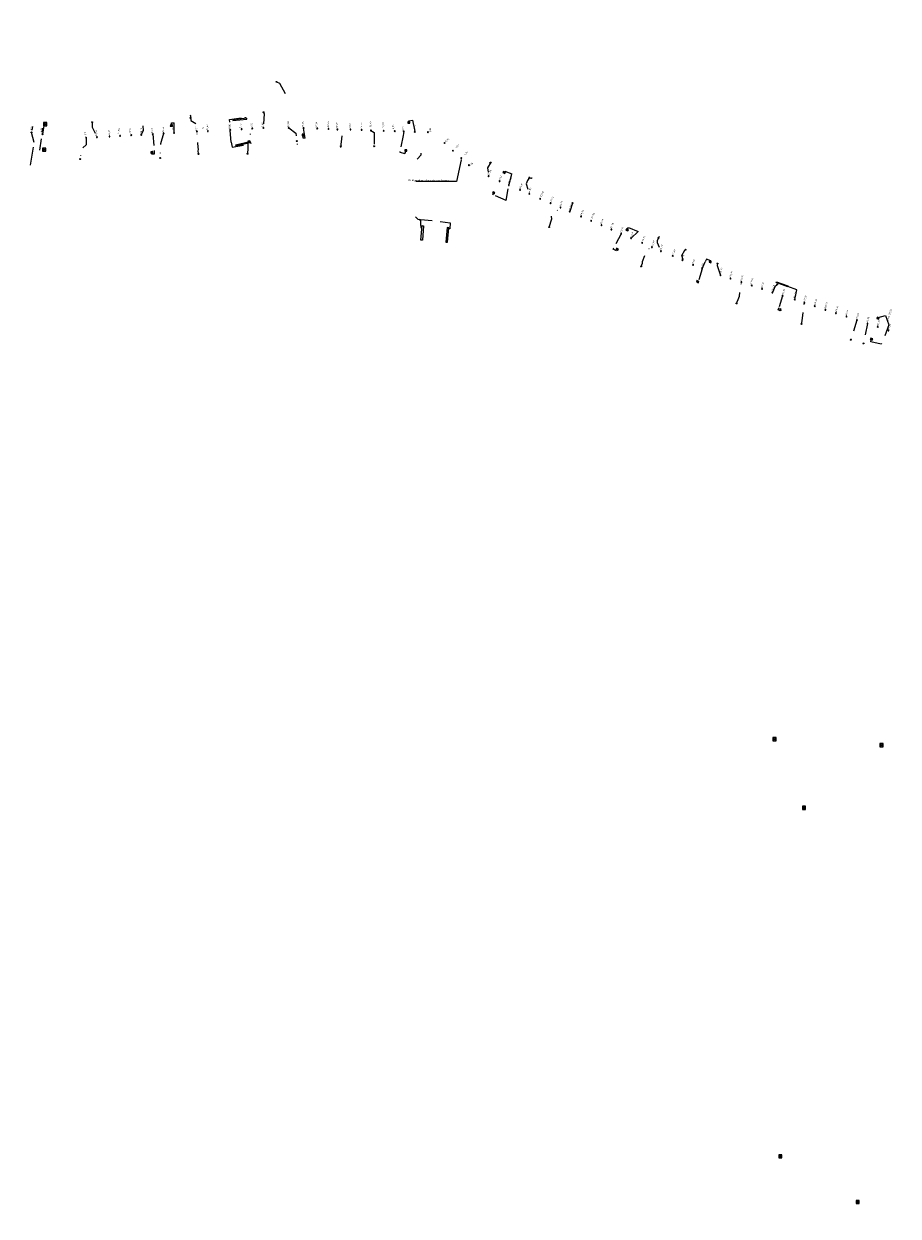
# Model space of a CAD drawing. Header units: inches. Extents: x 0 to 191500, y 0 to 342750.
# Tile 419 of 547: x 187992 to 188182, y 333113 to 333371. Entities that reach past the tile are written whole.
import ezdxf
from ezdxf import colors
from ezdxf.entities.mleader import LeaderData, LeaderLine
from ezdxf.enums import TextEntityAlignment as Align
from ezdxf.math import Vec2, Vec3

# ---------------------------------------------------------------- set-up
doc = ezdxf.new("R2010")
doc.units = ezdxf.units.IN
doc.header["$MEASUREMENT"] = 0
for name, pattern in [('RI-GWA_HUISAANSLUITING', [23.000000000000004, 4, -1.8, 2.6, -1.8, 4.6, -1.8, 4.6, -1.8]), ('RI-HWA_KOLKAANSLUITING', [4.3, 2.5, -1.8]), ('RI-VWA_HUISAANSLUITING', [6.1, 2.5, -1.8, 0, -1.8])]:
    doc.linetypes.add(name, pattern=pattern)
doc.layers.get('0').update_dxf_attribs({"lineweight": 20})
for name, color, linetype, lineweight in [('ECW', 150, 'Continuous', 20), ('N-WE-RI-GWA-MAATVOERING-T25', 30, 'RI-GWA_HUISAANSLUITING', 20), ('N-WE-RI-GWA_HUISAANSLUITING_PVC_160-G', 30, 'RI-GWA_HUISAANSLUITING', 20), ('N-WE-RI-HWA-MAATVOERING-T25', 151, 'Continuous', 20), ('N-WE-RI-HWA_GOOT_LIJNGOOT-G', 220, 'Continuous', 20), ('N-WE-RI-HWA_KOLK-S', 150, 'Continuous', 20), ('N-WE-RI-HWA_KOLKAANSLUITING_PVC_160-G', 150, 'RI-HWA_KOLKAANSLUITING', 20), ('N-WE-RI-INLAAT', 7, 'Continuous', 20), ('N-WE-RI-VWA-MAATVOERING-T25', 30, 'Continuous', 20), ('N-WE-RI-VWA_HUISAANSLUITING_PVC_125-G', 20, 'RI-VWA_HUISAANSLUITING', 20), ('N-WE-RI-VWA_HUISAANSLUITING_PVC_160-G', 20, 'RI-VWA_HUISAANSLUITING', 20), ('N-WE-RI-VWA_RIOOLPUT_ONTSTOPPINGSPUT-G', 30, 'Continuous', 20), ('Tekst algemeen', 7, 'Continuous', 20)]:
    doc.layers.add(name, color=color, linetype=linetype, lineweight=lineweight)
doc.styles.add('5', font='TXT')
doc.styles.add('NLCS-ISO-M200-T18', font='txt', dxfattribs={"height": 0.36})
picture_1 = doc.add_image_def('image1.ecw', size_in_pixel=(220000, 285000))

# ---------------------------------------------------------------- blocks, each defined once
blk = doc.blocks.new('N-SRI-KOLK_STRAAT_450X300-SO')
h = blk.add_hatch(color=256)
h.dxf.hatch_style = 1
h.paths.add_polyline_path([(-7.122080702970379e-14, 0.7499999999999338), (-1.125000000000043, 1.49999999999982), (-1.125000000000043, 4.75175454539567e-14)])
h.paths.add_polyline_path([(1.1249999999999, 1.49999999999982), (-7.122080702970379e-14, 0.7499999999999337), (1.1249999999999, 4.75175454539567e-14)])
for p, q in [((-1.125000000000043, 4.75175454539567e-14), (1.1249999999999, 1.49999999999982)), ((1.1249999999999, 4.75175454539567e-14), (-1.125000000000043, 1.49999999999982))]:
    blk.add_line(p, q)
at = {"flags": 128}
blk.add_lwpolyline([(-1.125000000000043, 4.75175454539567e-14), (1.1249999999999, 4.75175454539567e-14), (1.1249999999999, 1.49999999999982), (-1.125000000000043, 1.49999999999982)], close=True, dxfattribs=at)
blk = doc.blocks.new('N-SRI-KOLK_COMBINATIE-SO')
h = blk.add_hatch(color=256)
h.paths.add_polyline_path([(-1.124999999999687, 1.499999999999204), (-1.125000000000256, 0), (7.105427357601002e-13, 0.7499999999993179)])
h.paths.add_polyline_path([(1.124999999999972, 1.499999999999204), (7.105427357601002e-13, 0.7499999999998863), (1.124999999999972, 5.684341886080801e-13)])
for p, q in [((-1.124999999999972, 0), (1.124999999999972, 1.499999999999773)), ((1.124999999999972, 0), (-1.124999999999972, 1.499999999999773))]:
    blk.add_line(p, q)
at = {"flags": 128}
blk.add_lwpolyline([(-1.124999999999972, 0), (1.124999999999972, 0), (1.124999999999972, 1.499999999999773), (-1.124999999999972, 1.499999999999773)], close=True, dxfattribs=at)
blk = doc.blocks.new('A$C2C270354')
h = blk.add_hatch(color=256)
h.dxf.hatch_style = 1
edge = h.paths.add_edge_path()
edge.add_arc((0, 0), 0.1, 0, 360)
blk.add_circle((0, 0), 0.1)

msp = doc.modelspace()

# ---------------------------------------------------------------- linework, layer by layer
at = {"layer": 'N-WE-RI-GWA_HUISAANSLUITING_PVC_160-G'}
for p, q in [((187994.673177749, 333345.7552990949), (187994.0616375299, 333347.9142367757)), ((187993.8277472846, 333340.786549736), (187994.673177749, 333345.7552990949))]:
    msp.add_line(p, q, dxfattribs=at)
at = {"layer": 'N-WE-RI-HWA_GOOT_LIJNGOOT-G'}
for points, elevation in [([(188037.682, 333350.666), (188037.705, 333350.4985119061), (188040.7689570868, 333350.8091344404), (188040.754, 333350.996)], 48.784), ([(188038.299, 333345.161), (188038.3255, 333344.998), (188041.415, 333345.737), (188041.37, 333345.873)], 48.785)]:
    msp.add_lwpolyline(points, close=True, dxfattribs=dict(at, elevation=elevation))
at = {"layer": 'N-WE-RI-HWA_GOOT_LIJNGOOT-G', "elevation": 48.85, "flags": 128}
msp.add_lwpolyline([(188078.714, 333327.732), (188079.055, 333327.69), (188078.802, 333324.568), (188078.465, 333324.591)], close=True, dxfattribs=at)
at = {"layer": 'N-WE-RI-HWA_GOOT_LIJNGOOT-G', "elevation": 48.845, "flags": 128}
msp.add_lwpolyline([(188084.482, 333327.262), (188084.125, 333327.294), (188083.867, 333324.164), (188084.199, 333324.143), (188084.482, 333327.262)], dxfattribs=at)
at = {"layer": 'N-WE-RI-HWA_GOOT_LIJNGOOT-G', "elevation": 49.162}
msp.add_lwpolyline([(188158.019, 333314.653), (188157.96, 333314.493), (188155.4646566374, 333315.3723088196), (188155.532, 333315.522), (188158.019, 333314.653)], dxfattribs=at)
at = {"layer": 'N-WE-RI-HWA_KOLK-S'}
for p, q in [((187996.693051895, 333350.0300704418), (187996.6915554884, 333349.3336175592)), ((187996.6915554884, 333349.3336175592), (187997.3895047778, 333350.0285740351)), ((187996.6915554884, 333349.3336175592), (187997.3880083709, 333349.3321211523)), ((187996.693051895, 333350.0300704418), (187997.3880083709, 333349.3321211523)), ((187997.3895047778, 333350.0285740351), (187996.693051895, 333350.0300704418)), ((187997.3880083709, 333349.3321211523), (187997.3895047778, 333350.0285740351)), ((187996.4785490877, 333344.5331687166), (187996.4770526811, 333343.836715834)), ((187996.4770526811, 333343.836715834), (187997.1750019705, 333344.53167231)), ((187996.4770526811, 333343.836715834), (187997.1735055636, 333343.8352194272)), ((187996.4785490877, 333344.5331687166), (187997.1735055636, 333343.8352194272)), ((187997.1750019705, 333344.53167231), (187996.4785490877, 333344.5331687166)), ((187997.1735055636, 333343.8352194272), (187997.1750019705, 333344.53167231)), ((188154.7535217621, 333216.8389746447), (188154.7520253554, 333216.1425217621)), ((188154.7520253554, 333216.1425217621), (188155.4499746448, 333216.837478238)), ((188154.7535217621, 333216.8389746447), (188155.4484782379, 333216.1410253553)), ((188155.4499746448, 333216.837478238), (188154.7535217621, 333216.8389746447)), ((188155.4484782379, 333216.1410253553), (188155.4499746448, 333216.837478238)), ((188154.7520253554, 333216.1425217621), (188155.4484782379, 333216.1410253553)), ((188177.9515217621, 333215.5389746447), (188177.9500253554, 333214.8425217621)), ((188177.9500253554, 333214.8425217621), (188178.6479746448, 333215.5374782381)), ((188177.9500253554, 333214.8425217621), (188178.6464782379, 333214.8410253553)), ((188177.9515217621, 333215.5389746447), (188178.6464782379, 333214.8410253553)), ((188178.6479746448, 333215.5374782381), (188177.9515217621, 333215.5389746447)), ((188178.6464782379, 333214.8410253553), (188178.6479746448, 333215.5374782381)), ((188161.1535217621, 333201.9419746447), (188161.1520253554, 333201.2455217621)), ((188161.1520253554, 333201.2455217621), (188161.8499746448, 333201.940478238)), ((188161.1520253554, 333201.2455217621), (188161.8484782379, 333201.2440253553)), ((188161.1535217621, 333201.9419746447), (188161.8484782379, 333201.2440253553)), ((188161.8499746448, 333201.940478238), (188161.1535217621, 333201.9419746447)), ((188161.8484782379, 333201.2440253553), (188161.8499746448, 333201.940478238)), ((188156.0185217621, 333126.4769746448), (188156.0170253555, 333125.7805217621)), ((188156.0170253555, 333125.7805217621), (188156.7149746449, 333126.4754782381)), ((188156.0185217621, 333126.4769746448), (188156.7134782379, 333125.7790253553)), ((188156.7149746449, 333126.4754782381), (188156.0185217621, 333126.4769746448)), ((188156.7134782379, 333125.7790253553), (188156.7149746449, 333126.4754782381)), ((188156.0170253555, 333125.7805217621), (188156.7134782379, 333125.7790253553)), ((188172.7745217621, 333116.5869746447), (188172.7730253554, 333115.8905217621)), ((188172.7730253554, 333115.8905217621), (188173.4709746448, 333116.5854782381)), ((188172.7745217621, 333116.5869746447), (188173.4694782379, 333115.8890253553)), ((188173.4709746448, 333116.5854782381), (188172.7745217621, 333116.5869746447)), ((188173.4694782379, 333115.8890253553), (188173.4709746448, 333116.5854782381)), ((188172.7730253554, 333115.8905217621), (188173.4694782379, 333115.8890253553))]:
    msp.add_line(p, q, dxfattribs=at)
at = {"layer": 'N-WE-RI-HWA_KOLKAANSLUITING_PVC_160-G'}
for p in [(187996.830638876, 333349.8802024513), (187995.8388952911, 333344.0515441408)]:
    msp.add_line(p, (187996.4276330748, 333347.5116636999), dxfattribs=at)
for points, elevation in [([(188036.995778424, 333350.745917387), (188040.3652432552, 333351.1946746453), (188040.4003015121, 333350.9580050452)], 48.5808140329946), ([(188024.3992656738, 333349.5431528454), (188024.3992656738, 333350.0127417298), (188024.983259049, 333349.991469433)], 48.88), ([(188024.964196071, 333347.8103928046), (188024.983259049, 333349.991469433)], 48.2558900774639), ([(188037.318564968, 333345.830234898), (188036.995778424, 333350.745917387)], 48.5808140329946), ([(188053.383646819, 333346.665689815), (188053.0419369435, 333348.8095499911)], 48.7528499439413), ([(188075.8238441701, 333350.2008502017), (188075.8463042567, 333350.4430019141), (188076.6767014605, 333350.5476649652), (188077.1379223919, 333348.0320687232)], 0.7029921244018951), ([(188020.3547537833, 333347.5547389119), (188020.632401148, 333343.994381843)], 48.1088777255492), ([(188037.318564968, 333345.830234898), (188037.5660609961, 333344.7032122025), (188041.6673611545, 333345.4582124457), (188041.3968096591, 333346.0910130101), (188040.9686863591, 333346.0251063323), (188041.024031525, 333345.7927884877)], 48.5808140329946), ([(188053.383646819, 333346.665689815), (188052.9282712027, 333346.665689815), (188052.961, 333347.21)], 48.7528499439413), ([(188074.7478827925, 333348.1091857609), (188074.5923848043, 333347.2650754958), (188073.869835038, 333343.778780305)], 48.1330078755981), ([(188020.632401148, 333343.994381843), (188020.632401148, 333343.2374546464), (188020.1381125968, 333343.2382555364), (188020.1361361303, 333343.4440076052)], 48.1088777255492), ([(188073.869835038, 333343.778780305), (188073.882, 333343.667), (188074.967, 333343.341), (188075.111, 333343.538), (188075.216, 333343.845)], 48.1330078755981), ([(188096.5677782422, 333339.3841257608), (188096.6604681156, 333339.5417758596), (188098.177519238, 333338.931462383)], 49.38913274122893), ([(188096.96328292, 333333.200957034), (188097.505800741, 333336.438583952), (188098.177519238, 333338.931462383)], 48.0593105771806), ([(188096.96328292, 333333.200957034), (188094.0352635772, 333334.4275491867), (188094.1636040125, 333334.7131657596)], 48.0593105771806), ([(188077.272096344, 333329.624639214), (188077.774421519, 333329.146891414), (188078.392614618, 333329.085791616), (188084.826060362, 333328.363125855)], 48.2031634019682), ([(188078.0835180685, 333329.116341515), (188078.365130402, 333328.737763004), (188078.341646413, 333328.022995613)], 48.2391391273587), ([(188078.341646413, 333328.022995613), (188078.436, 333327.308), (188078.6785297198, 333327.2845616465)], 48.2391391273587), ([(188084.826060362, 333328.363125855), (188084.7097754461, 333327.0239560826), (188084.4619666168, 333327.041208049)], 48.2031634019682), ([(188121.8664795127, 333325.9617235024), (188120.264328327, 333322.948693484)], 48.110014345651), ([(188123.2383743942, 333326.9349222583), (188123.4200546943, 333327.3269820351), (188125.515917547, 333326.470178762)], 49.38913274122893), ([(188124.0178653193, 333325.0296049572), (188125.515917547, 333326.470178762)], 48.1789869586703), ([(188120.9533963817, 333322.4676274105), (188120.8617748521, 333322.2847642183), (188120.1156209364, 333322.6402481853), (188120.264328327, 333322.948693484)], 48.166), ([(188141.2189239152, 333320.0006322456), (188141.264710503, 333320.1228863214), (188140.3311627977, 333320.4313847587), (188140.042741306, 333319.861860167)], 48.9026485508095), ([(188139.3955153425, 333318.3637116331), (188138.494112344, 333315.322746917)], 48.1987098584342), ([(188139.3955153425, 333318.3637116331), (188140.042741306, 333319.861860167)], 48.2007100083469), ([(188138.494112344, 333315.322746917), (188138.3761680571, 333315.3724860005), (188138.4044924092, 333315.4483945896)], 48.1987098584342), ([(188156.8466327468, 333312.5515379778), (188156.074585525, 333309.975771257)], 48.4804698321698), ([(188159.779669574, 333313.071402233), (188159.9553409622, 333313.8480253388), (188157.9895, 333314.573)], 49.1374642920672), ([(188159.4738545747, 333311.6905414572), (188159.779669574, 333313.071402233)], 49.1374642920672), ([(188156.361039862, 333309.4091246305), (188156.3119740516, 333309.2904172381), (188155.9081972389, 333309.4515289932), (188156.074585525, 333309.975771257)], 47.77632817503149), ([(188177.5785436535, 333307.8032131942), (188179.1479497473, 333308.2591812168), (188179.9031888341, 333306.2054737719), (188178.2401039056, 333302.0605920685), (188175.9433653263, 333302.5798232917), (188176.0694335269, 333302.9756822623)], 48.112)]:
    msp.add_lwpolyline(points, dxfattribs=dict(at, elevation=elevation))
at = {"layer": 'N-WE-RI-VWA_HUISAANSLUITING_PVC_125-G', "linetype": 'Continuous', "flags": 128}
for points, elevation in [([(188077.672020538, 333342.103886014), (188078.555192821, 333343.074512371), (188078.529682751, 333343.419418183)], 47.6506685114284), ([(188102.559552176, 333338.008131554), (188101.845427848, 333337.90080302), (188102.076112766, 333338.279067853)], 48.2845058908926)]:
    msp.add_lwpolyline(points, dxfattribs=dict(at, elevation=elevation))
at = {"layer": 'N-WE-RI-VWA_HUISAANSLUITING_PVC_160-G'}
msp.add_lwpolyline([(188047.1474227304, 333358.8789275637), (188047.8495848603, 333358.5524394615), (188049.0741774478, 333356.3160197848)], dxfattribs=at)
at = {"layer": 'N-WE-RI-VWA_HUISAANSLUITING_PVC_160-G', "flags": 128}
for points, elevation in [([(188028.4541382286, 333351.734142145), (188028.5051635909, 333351.5338439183), (188028.5175702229, 333351.2606118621), (188028.5829102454, 333350.5267615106), (188032.2897670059, 333348.2220823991)], 48.44605164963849), ([(188044.3743907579, 333352.2673231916), (188044.5197994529, 333351.9307912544), (188044.3178420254, 333348.8871544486)], 48.20507536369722), ([(188007.204261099, 333350.108168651), (188007.190763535, 333349.658990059), (188007.227933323, 333349.083308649), (188008.224396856, 333346.958846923)], 48.8049830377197), ([(188017.8588960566, 333347.4159621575), (188018.347326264, 333348.32115328), (188018.274457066, 333349.316214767)], 48.0738773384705), ([(188040.915005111, 333343.281021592), (188041.043620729, 333344.045045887), (188041.006118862, 333345.908850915), (188041.921040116, 333348.767084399)], 48.2087113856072), ([(188049.8061416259, 333348.9139561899), (188051.378340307, 333347.722106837), (188051.645005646, 333345.128287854)], 48.6309393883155), ([(188061.0847412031, 333344.6682225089), (188061.4195152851, 333347.184514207), (188060.374934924, 333348.5729434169)], 49.02477013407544), ([(188005.9192138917, 333346.7520820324), (188005.916873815, 333345.237759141), (188004.764302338, 333344.137287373), (188004.659532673, 333342.138322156)], 47.9688432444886), ([(188022.6976079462, 333347.6850082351), (188022.006287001, 333345.474726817), (188021.977328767, 333342.333679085)], 47.874884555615), ([(188030.260741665, 333343.249733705), (188030.25072837, 333343.441951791), (188030.215050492, 333343.83982306), (188030.231869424, 333344.299962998), (188030.195246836, 333344.680954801), (188029.9263628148, 333348.0869474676)], 48.6157087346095), ([(188067.6399002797, 333348.3385319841), (188068.356103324, 333347.8887379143)], 47.99692875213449), ([(188068.356103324, 333347.888737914), (188068.302746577, 333344.81539684)], 48.073901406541), ([(188093.6728307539, 333341.5637817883), (188092.8863611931, 333340.2609438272), (188093.1371762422, 333338.4091033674)], 48.17264870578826), ([(188101.839330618, 333337.902617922), (188101.699435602, 333337.727975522), (188101.566024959, 333337.49144402), (188101.267530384, 333336.775830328), (188101.9613663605, 333334.585897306)], 48.2855015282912), ([(188106.240949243, 333327.386242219), (188106.864499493, 333329.199425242), (188106.733043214, 333329.730923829), (188106.84432658, 333329.968796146), (188108.7112798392, 333331.6614011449)], 48.5540762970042), ([(188111.312720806, 333332.606130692), (188110.7272918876, 333330.7879352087)], 47.9452882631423), ([(188130.1110019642, 333325.3952729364), (188129.6856136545, 333324.4494717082), (188129.6994749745, 333324.0967032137), (188130.4770883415, 333322.2174638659)], 48.52599852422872), ([(188126.214758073, 333318.894639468), (188126.491204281, 333319.598987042), (188126.492060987, 333319.937943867), (188127.557760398, 333322.619532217), (188128.5364080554, 333323.0718819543)], 48.4707347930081), ([(188135.1466142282, 333320.2079159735), (188135.2848359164, 333320.3457734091), (188135.0288277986, 333321.2556758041), (188135.9000877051, 333322.7960390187)], 0.002000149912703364), ([(188142.734991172, 333319.520820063), (188142.636938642, 333319.118933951), (188142.806112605, 333318.637187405), (188143.3843901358, 333316.9634014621)], 48.5877620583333), ([(188146.877335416, 333310.859619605), (188147.367524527, 333312.118647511), (188147.507642, 333312.476304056), (188147.9222390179, 333315.4762517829)], 48.7054116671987), ([(188155.686623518, 333315.125770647), (188155.556972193, 333314.760393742), (188155.235924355, 333314.602565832), (188154.6498545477, 333313.2714689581)], 48.5985854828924), ([(188160.9368548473, 333306.420003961), (188161.0378922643, 333306.7762959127), (188161.0583689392, 333307.1031416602), (188161.5611962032, 333310.9902378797)], 48.78222961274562)]:
    msp.add_lwpolyline(points, dxfattribs=dict(at, elevation=elevation))
for points in [[(188172.974053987, 333307.2662387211), (188171.5322438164, 333302.7474070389)], [(188175.254704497, 333306.5188209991), (188174.3215956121, 333301.8574168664)]]:
    msp.add_lwpolyline(points, dxfattribs=at)
at = {"layer": 'N-WE-RI-VWA_RIOOLPUT_ONTSTOPPINGSPUT-G'}
for p, q in [((188047.2622228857, 333358.9107825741), (188047.081970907, 333358.8241267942)), ((188047.1287690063, 333358.9575806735), (188047.2154247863, 333358.7773286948)), ((188028.6223703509, 333351.101496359, 48.22402432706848), (188028.4421183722, 333351.0148405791, 48.22402432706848)), ((188028.4889164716, 333351.1482944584, 48.22402432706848), (188028.5755722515, 333350.9680424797, 48.22402432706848)), ((188044.4645167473, 333352.3106510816, 48.20507536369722), (188044.2842647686, 333352.2239953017, 48.20507536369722)), ((188044.3310628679, 333352.357449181, 48.20507536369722), (188044.4177186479, 333352.1771972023, 48.20507536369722)), ((188007.2927249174, 333350.155194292, 48.8079831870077), (188007.1124729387, 333350.068538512, 48.8079831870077)), ((188007.159271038, 333350.2019923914, 48.8079831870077), (188007.2459268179, 333350.0217404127, 48.8079831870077)), ((188051.6423660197, 333346.073934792, 48.6309393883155), (188051.462114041, 333345.987279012, 48.6309393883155)), ((188051.5089121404, 333346.1207328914, 48.6309393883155), (188051.5955679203, 333345.9404809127, 48.6309393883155)), ((188030.3508676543, 333343.293061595, 48.6157087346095), (188030.1706156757, 333343.2064058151, 48.6157087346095)), ((188030.217413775, 333343.3398596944, 48.6157087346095), (188030.3040695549, 333343.1596077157, 48.6157087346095)), ((188041.0051311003, 333343.324349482, 48.2087113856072), (188040.8248791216, 333343.237693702, 48.2087113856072)), ((188040.871677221, 333343.3711475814, 48.2087113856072), (188040.9583330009, 333343.1908956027, 48.2087113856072)), ((188061.2100505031, 333344.9760017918), (188061.0297985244, 333344.8893460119)), ((188061.0765966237, 333345.0227998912), (188061.1632524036, 333344.8425479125)), ((188068.3944438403, 333344.9492298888, 48.073901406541), (188068.2141918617, 333344.8625741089, 48.073901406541)), ((188068.260989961, 333344.9960279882, 48.073901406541), (188068.3476457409, 333344.8157760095, 48.073901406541)), ((188004.7188788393, 333342.181823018, 48.3026604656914), (188004.5386268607, 333342.0951672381, 48.3026604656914)), ((188004.58542496, 333342.2286211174, 48.3026604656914), (188004.6720807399, 333342.0483691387, 48.3026604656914)), ((188022.0715271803, 333342.4170843, 48.1456722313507), (188021.8912752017, 333342.33042852, 48.1456722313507)), ((188021.938073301, 333342.4638823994, 48.1456722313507), (188022.0247290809, 333342.2836304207, 48.1456722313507)), ((188093.5879239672, 333341.3427328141, 48.17264870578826), (188093.4076719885, 333341.2560770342, 48.17264870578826)), ((188093.4544700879, 333341.3895309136, 48.17264870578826), (188093.5411258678, 333341.2092789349, 48.17264870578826)), ((188102.4468960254, 333338.046814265, 48.3675056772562), (188102.2666440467, 333337.960158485, 48.3675056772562)), ((188102.313442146, 333338.0936123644, 48.3675056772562), (188102.4000979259, 333337.9133603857, 48.3675056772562)), ((188111.3954049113, 333332.660165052, 47.9582886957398), (188111.2151529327, 333332.5735092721, 47.9582886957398)), ((188111.261951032, 333332.7069631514, 47.9582886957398), (188111.3486068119, 333332.5267111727, 47.9582886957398)), ((188106.3425563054, 333327.4307201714, 48.5570767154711), (188106.1623043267, 333327.3440643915, 48.5570767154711)), ((188106.2091024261, 333327.4775182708, 48.5570767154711), (188106.295758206, 333327.2972662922, 48.5570767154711)), ((188130.054734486, 333325.1131120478, 48.52599852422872), (188129.8744825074, 333325.0264562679, 48.52599852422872)), ((188129.9212806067, 333325.1599101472, 48.52599852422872), (188130.0079363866, 333324.9796581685, 48.52599852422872)), ((188135.8629444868, 333322.5512218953, 0.002000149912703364), (188135.6826925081, 333322.4645661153, 0.002000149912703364)), ((188135.7294906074, 333322.5980199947, 0.002000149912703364), (188135.8161463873, 333322.417768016, 0.002000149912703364)), ((188126.2791265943, 333318.9396553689, 48.4537348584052), (188126.0988746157, 333318.852999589, 48.4537348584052)), ((188126.145672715, 333318.9864534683, 48.4537348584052), (188126.2323284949, 333318.8062014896, 48.4537348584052)), ((188142.8191502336, 333319.5482790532, 48.5757619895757), (188142.6388982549, 333319.4616232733, 48.5757619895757)), ((188142.6856963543, 333319.5950771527, 48.5757619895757), (188142.7723521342, 333319.414825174, 48.5757619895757)), ((188155.7424642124, 333315.041492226, 48.6785803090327), (188155.5622122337, 333314.9548364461, 48.6785803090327)), ((188155.609010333, 333315.0882903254, 48.6785803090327), (188155.6956661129, 333314.9080383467, 48.6785803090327)), ((188146.9719392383, 333310.916326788, 48.7004122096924), (188146.7916872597, 333310.8296710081, 48.7004122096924)), ((188146.838485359, 333310.9631248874, 48.7004122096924), (188146.9251411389, 333310.7828729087, 48.7004122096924)), ((188161.0269808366, 333306.4633318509, 48.76623333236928), (188160.8467288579, 333306.376676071, 48.76623333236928)), ((188160.8935269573, 333306.5101299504, 48.76623333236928), (188160.9801827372, 333306.3298779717, 48.76623333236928)), ((188171.7183920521, 333303.0520551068, -0.01599628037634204), (188171.5381400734, 333302.9653993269, -0.01599628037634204)), ((188171.5849381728, 333303.0988532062, -0.01599628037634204), (188171.6715939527, 333302.9186012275, -0.01599628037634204)), ((188174.4481561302, 333302.2312025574, -0.01599628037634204), (188174.2679041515, 333302.1445467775, -0.01599628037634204)), ((188174.3147022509, 333302.2780006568, -0.01599628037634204), (188174.4013580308, 333302.0977486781, -0.01599628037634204))]:
    msp.add_line(p, q, dxfattribs=at)
for centre in [(188047.1720968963, 333358.8674546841), (188028.5322443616, 333351.058168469, 48.22402432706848), (188044.3743907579, 333352.2673231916, 48.20507536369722), (188007.202598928, 333350.111866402, 48.8079831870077), (188051.5522400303, 333346.030606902, 48.6309393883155), (188030.260741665, 333343.249733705, 48.6157087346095), (188040.915005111, 333343.281021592, 48.2087113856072), (188061.1199245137, 333344.9326739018), (188068.304317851, 333344.9059019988, 48.073901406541), (188004.62875285, 333342.138495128, 48.3026604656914), (188021.981401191, 333342.37375641, 48.1456722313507), (188093.4977979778, 333341.2994049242, 48.17264870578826), (188102.356770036, 333338.003486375, 48.3675056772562), (188111.305278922, 333332.616837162, 47.9582886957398), (188106.2524303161, 333327.3873922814, 48.5570767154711), (188129.9646084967, 333325.0697841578, 48.52599852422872), (188135.7728184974, 333322.5078940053, 0.002000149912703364), (188126.189000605, 333318.8963274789, 48.4537348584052), (188142.7290242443, 333319.5049511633, 48.5757619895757), (188155.652338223, 333314.998164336, 48.6785803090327), (188146.881813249, 333310.872998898, 48.7004122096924), (188160.9368548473, 333306.420003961, 48.76623333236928), (188171.6282660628, 333303.0087272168, -0.01599628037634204), (188174.3580301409, 333302.1878746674, -0.01599628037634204)]:
    msp.add_circle(centre, 0.1, dxfattribs=at)

# ---------------------------------------------------------------- block references
at = {"layer": 'N-WE-RI-HWA_KOLK-S'}
for name, p, xscale, yscale, zscale, rotation in [('N-SRI-KOLK_COMBINATIE-SO', (188024.3784431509, 333349.2438763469, 48.88), 0.2, 0.2, 0.2, 356.01999106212), ('N-SRI-KOLK_COMBINATIE-SO', (188020.134, 333343.744, 48.927), 0.2, 0.2, 0.2, 180.4079742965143), ('N-SRI-KOLK_COMBINATIE-SO', (188096.4491628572, 333339.1085710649, 49.38913274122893), 0.2, 0.2, 0.2, 336.7100362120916), ('N-SRI-KOLK_COMBINATIE-SO', (188094.2914956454, 333334.9845395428, 48.166), 0.2, 0.2, 0.2, 154.766678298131), ('N-SRI-KOLK_STRAAT_450X300-SO', (188123.1143008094, 333326.6617817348, 49.38913274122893), 0.2, 0.2, 0.2, 335.5701629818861), ('N-SRI-KOLK_COMBINATIE-SO', (188120.9533963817, 333322.4676274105, 48.166), 0.2000000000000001, 0.2000000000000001, 0.2000000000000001, 337.5511804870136), ('N-SRI-KOLK_COMBINATIE-SO', (188138.4044924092, 333315.4483945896, 48.166), 0.2, 0.2, 0.2, 339.3831408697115), ('N-SRI-KOLK_STRAAT_450X300-SO', (188177.4876060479, 333307.5173279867, 48.112), 0.2, 0.2, 0.2, 342.3545839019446), ('N-SRI-KOLK_COMBINATIE-SO', (188176.0694335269, 333302.9756822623, 49.069), 0.2, 0.2, 0.2, 342.6291716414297)]:
    msp.add_blockref(name, p, dxfattribs=dict(at, xscale=xscale, yscale=yscale, zscale=zscale, rotation=rotation))
at = {"layer": 'N-WE-RI-HWA_KOLK-S', "xscale": 0.2, "yscale": 0.2, "zscale": 0.2}
for p in [(188075.8238441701, 333349.9008502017, 0.7029921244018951), (188052.961, 333347.21, 48.798), (188075.216, 333343.845, 48.836)]:
    msp.add_blockref('N-SRI-KOLK_STRAAT_450X300-SO', p, dxfattribs=at)
at = {"layer": 'N-WE-RI-HWA_KOLK-S', "extrusion": (-0.02242252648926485, 0.03771031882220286, 0.999037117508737), "xscale": 0.1999999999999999, "yscale": 0.1999999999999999, "zscale": 0.1999999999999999, "rotation": 129.6206121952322}
msp.add_blockref('N-SRI-KOLK_COMBINATIE-SO', (-332066.2005682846, -190159.4017491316, 8399.857589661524), dxfattribs=at)
at = {"layer": 'N-WE-RI-HWA_KOLK-S', "extrusion": (-0.2789715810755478, -0.8197697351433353, 0.5001524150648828), "xscale": 0.2000000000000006, "yscale": 0.2000000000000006, "zscale": 0.2000000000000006, "rotation": 270.0000000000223}
msp.add_blockref('N-SRI-KOLK_COMBINATIE-SO', (70745.19277076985, 188176.7543333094, -325703.3481216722), dxfattribs=at)
at = {"layer": 'N-WE-RI-INLAAT', "xscale": -1, "rotation": 222.5815047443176}
for p in [(188037.1473275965, 333348.4884535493, 48.2900164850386), (188039.6002667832, 333348.6248439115, 48.2900164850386), (188041.9154771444, 333348.753576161, 48.2900164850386), (188044.3178420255, 333348.8871544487, 48.2900164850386), (188049.8061416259, 333348.9139561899, 48.1798852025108), (188053.0419369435, 333348.8095499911, 48.1798852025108), (188056.0025740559, 333348.7460335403, 48.1798852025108), (188058.4416091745, 333348.6774209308, 48.1798852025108), (188060.374934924, 333348.5729434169, 48.1798852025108), (188063.2097229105, 333348.5432889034, 48.1798852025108), (188065.6087738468, 333348.4758010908, 48.1798852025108), (188067.6399002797, 333348.3385319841, 48.1798852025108), (188005.9192138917, 333346.7520820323, 48.2900164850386), (188008.2619042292, 333346.8823422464, 48.2900164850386), (188010.9652140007, 333347.0326539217, 48.2900164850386), (188013.2709933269, 333347.1608617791, 48.2900164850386), (188015.6900621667, 333347.295368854, 48.2900164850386), (188017.8588960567, 333347.4159621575, 48.2900164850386), (188020.3547537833, 333347.5547389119, 48.2900164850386), (188022.6976079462, 333347.6850082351, 48.2900164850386), (188024.9646955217, 333347.809416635, 48.2558900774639), (188029.9263628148, 333348.0869474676, 48.2900164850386), (188032.2899857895, 333348.2183715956, 48.2900164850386), (188070.3928359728, 333348.249705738, 48.1798852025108), (188072.781287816, 333348.1726399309, 48.1798852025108), (188074.7478827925, 333348.1091857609, 48.1798852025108), (188077.1379223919, 333348.0320687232, 48.1798852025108), (188079.9772506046, 333347.9404549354, 48.1798852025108), (188083.5869983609, 333345.6230013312), (188085.4120031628, 333343.9616312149), (188087.2045411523, 333342.3450631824), (188088.8801579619, 333340.8044402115), (188093.1371762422, 333338.4091033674), (188095.510216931, 333337.3696742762, 0.0001764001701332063), (188097.5233823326, 333336.5038326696, 48.0593105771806), (188099.943911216, 333335.4536223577, 0.000355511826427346), (188101.9613663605, 333334.585897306), (188104.3132952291, 333333.5418573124), (188106.5721817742, 333332.5676747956), (188108.7112798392, 333331.6614011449), (188110.7272918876, 333330.7879352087), (188113.1835570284, 333329.7164088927), (188115.3689838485, 333328.7739071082), (188117.6095054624, 333327.8076447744), (188119.7398374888, 333326.8889035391), (188121.8664795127, 333325.9617235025), (188124.0178653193, 333325.0296049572), (188126.4154900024, 333324.0099169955), (188128.5364080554, 333323.0718819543), (188130.4770883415, 333322.2174638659, 48.52599852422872), (188133.0360477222, 333321.1546910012), (188135.1400662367, 333320.2207139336, 0.002000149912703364), (188137.4528136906, 333319.2498869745), (188139.3955153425, 333318.3637116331, 48.2007100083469), (188143.3843901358, 333316.9634014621), (188145.5527160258, 333316.2526752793), (188147.9222390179, 333315.4762517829), (188150.1520278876, 333314.7453828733), (188152.4136729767, 333314.0041936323), (188154.6498545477, 333313.2714689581), (188156.8466327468, 333312.5515379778), (188159.4738545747, 333311.6905414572), (188161.5632268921, 333311.0058096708), (188163.8074228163, 333310.2702192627), (188166.1165814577, 333309.5134588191), (188168.4067346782, 333308.7629268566), (188170.6968878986, 333308.0123948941), (188172.974053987, 333307.2662387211), (188175.254704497, 333306.5188209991), (188177.4818231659, 333305.7888271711), (188179.8004845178, 333305.028952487)]:
    msp.add_blockref('A$C2C270354', p, dxfattribs=at)
at = {"layer": 'N-WE-RI-INLAAT', "rotation": 0.06357443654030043}
for p in [(187994.0616375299, 333347.9142367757), (187996.4276330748, 333347.5116636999)]:
    msp.add_blockref('A$C2C270354', p, dxfattribs=at)

# ---------------------------------------------------------------- texts
at = {"layer": 'N-WE-RI-GWA-MAATVOERING-T25', "style": '5'}
for s, width, p in [('%%u6.75', 0.7955025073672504, (187994.2437182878, 333348.8143948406)), ('%%u4.35', 0.8149769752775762, (187996.3651704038, 333348.4400393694))]:
    msp.add_text(s, height=0.334446, rotation=80.30000000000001, dxfattribs=dict(at, width=width)).set_placement(p, align=Align.CENTER)
at = {"layer": 'N-WE-RI-HWA-MAATVOERING-T25', "style": 'NLCS-ISO-M200-T18'}
msp.add_text('eind 87,23', height=0.36, rotation=73.67409534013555, dxfattribs=at).set_placement((188179.7973005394, 333307.1604911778))
at = {"layer": 'N-WE-RI-VWA-MAATVOERING-T25', "style": 'NLCS-ISO-M200-T18'}
for s, rotation, p in [('33,94', 89.45428305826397, (188013.1377717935, 333347.4971235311, 48.2900164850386)), ('31,54', 89.45428305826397, (188015.551938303, 333347.6440044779, 48.2900164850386)), ('29,12', 89.45428305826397, (188018.0023584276, 333347.6818360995, 48.0738773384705)), ('26,71 ', 89.45428305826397, (188020.2965640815, 333347.7460866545, 48.2900164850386)), ('24,32 ', 89.45428305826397, (188022.6881770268, 333347.8847857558, 48.2900164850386)), ('21,91', 89.45428305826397, (188024.9689525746, 333348.3546046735, 48.2558900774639)), ('17,11 ', 89.45428305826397, (188029.9127573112, 333348.2864841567, 48.2900164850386)), ('14,62', 89.45428305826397, (188032.3459315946, 333348.4103873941, 48.2900164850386)), ('9,86 ', 89.45428305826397, (188037.1483754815, 333348.6884508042, 48.2900164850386)), ('7,39', 89.45428305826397, (188039.5761865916, 333348.8233889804, 48.2900164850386)), ('5,06 ', 89.45428305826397, (188041.9086791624, 333348.9534605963, 48.2900164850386)), ('2,68 ', 89.45428305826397, (188044.3244809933, 333349.0870442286, 48.2900164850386)), ('30,03', 90.51122167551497, (188049.9007161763, 333349.0901823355, 48.1798852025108)), ('27,76', 90.51122167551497, (188053.0747075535, 333349.0068469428, 48.1798852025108)), ('25,39', 90.51122167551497, (188056.0488462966, 333348.9406071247, 48.1798852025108)), ('22,95', 90.51122167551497, (188058.5357383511, 333349.0681639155, 48.1798852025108)), ('20,59', 90.51122167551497, (188060.4255316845, 333348.7664375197, 48.1798852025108)), ('18,18', 90.51122167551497, (188063.2378665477, 333348.7412988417, 48.1798852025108)), ('15,78', 90.51122167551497, (188065.6901394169, 333348.8327345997, 48.1798852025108)), ('13,40', 90.51122167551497, (188067.6977467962, 333349.0653580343, 48.1798852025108)), ('10,99', 90.51122167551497, (188070.4813308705, 333348.960137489, 48.1798852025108)), ('8,59', 90.51122167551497, (188072.6578067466, 333348.6222544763, 48.1798852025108)), ('6,19', 90, (188074.7456627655, 333348.3091734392, 48.1798852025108)), ('3,78', 90.51122167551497, (188077.2525613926, 333348.5172053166, 48.1798852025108)), ('1,38', 90.51122167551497, (188080.6553131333, 333347.9185765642, 48.1798852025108)), ('41,13 ', 89.45428305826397, (188005.8788449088, 333346.9479655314, 48.2900164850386)), ('38,68', 89.45428305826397, (188008.2901530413, 333347.0803372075, 48.2900164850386)), ('36,37', 89.45428305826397, (188011.0646854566, 333347.2061630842, 48.2900164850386)), ('8,90', 43.93856667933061, (188083.9385016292, 333345.7826623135, 48.643)), ('6,57 ', 43.93856667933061, (188086.1200665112, 333344.519724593, 48.643)), ('4,19 ', 43.93856667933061, (188088.0394136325, 333342.9166399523, 48.643)), ('1,76', 43.93856667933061, (188089.1719801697, 333340.5387835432, 48.643)), ('51,54', 62.14608567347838, (188093.207632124, 333338.6583446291)), ('49,18', 62.14608567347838, (188095.6294704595, 333337.6124656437)), ('46,75', 62.14608567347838, (188097.6022898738, 333336.796673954, 48.0593105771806)), ('44,35', 62.14608567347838, (188100.0001586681, 333335.6455500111, 0.0003555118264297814)), ('41,97', 73.51199653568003, (188102.1001018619, 333334.7299544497)), ('39,58', 67.3991062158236, (188104.6159983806, 333333.8719877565)), ('37,12', 67.3991062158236, (188106.806140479, 333332.8607587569)), ('34,74', 73.51199653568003, (188108.8276362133, 333331.8240701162)), ('32,25', 73.51199653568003, (188110.791959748, 333330.9887773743, 47.9452882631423)), ('29,92', 67.3991062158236, (188113.3144302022, 333329.8676445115)), ('27,54', 67.3991062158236, (188115.6882380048, 333329.2496955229)), ('25,10', 67.3991062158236, (188117.6435775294, 333328.004721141)), ('22,78', 67.3991062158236, (188119.794927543, 333327.0811666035)), ('20,34', 73.51199653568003, (188121.9819891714, 333326.1249948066)), ('17,91', 73.51199653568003, (188124.2508620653, 333325.2686265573)), ('15,51', 67.3991062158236, (188126.6712522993, 333324.3330769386)), ('13,09', 73.51199653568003, (188128.7902703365, 333323.2919626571)), ('10,72', 73.51199653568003, (188130.5354554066, 333322.4246541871)), ('8,30', 67.3991062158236, (188133.289354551, 333321.5364604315)), ('5,89', 73.51199653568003, (188135.2848359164, 333320.3457734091)), ('3.49', 67.3991062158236, (188137.5386969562, 333319.4344054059)), ('1,49', 73.51199653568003, (188139.4674010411, 333318.5450734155)), ('126,67', 72.64810033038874, (188143.4248767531, 333317.1592606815)), ('124,36', 72.64810033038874, (188145.5973022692, 333316.4476421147)), ('121,91', 72.64810033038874, (188147.9707319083, 333315.670283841)), ('119,52', 72.64810033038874, (188150.078361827, 333314.9313218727)), ('117,14', 72.64810033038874, (188152.4751197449, 333314.1945204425)), ('114,68', 72.64810033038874, (188154.730446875, 333313.4545123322)), ('112,33', 72.64810033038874, (188157.0246812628, 333312.6426353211)), ('109,95', 72.64810033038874, (188159.517100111, 333311.8858100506)), ('107,51', 72.64810033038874, (188161.6543242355, 333311.1838581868)), ('105,15', 72.64810033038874, (188163.9288788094, 333310.4291168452)), ('102,72', 72.64810033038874, (188166.1955635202, 333309.6972027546)), ('100,31', 72.64810033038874, (188168.5513783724, 333308.9010507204)), ('97,90', 72.64810033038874, (188170.7914667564, 333308.1886187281)), ('95,46', 72.64810033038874, (188173.0360720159, 333307.456380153)), ('93,06', 72.64810033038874, (188175.2905775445, 333306.7155775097)), ('90,76', 72.10964938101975, (188177.5972435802, 333305.9521615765)), ('88,32', 72.10964938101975, (188179.945128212, 333305.1670763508))]:
    msp.add_text(s, height=0.36, rotation=rotation, dxfattribs=at).set_placement(p)

# ---------------------------------------------------------------- pictures from other files: only their frames are drawn
at = {"layer": 'ECW'}
image = msp.add_image(picture_1, insert=(180500, 328500), size_in_units=(11000, 14250), dxfattribs=at)
image.dxf.flags = 7

# ---------------------------------------------------------------- leaders
at = {"layer": 'Tekst algemeen'}
ml = msp.add_multileader_mtext('Standard', dxfattribs=at)
ml.set_content('Dichtgezetten standpijp van bypass', color=256, style='NLCS-ISO-M200-T18')
ml.set_leader_properties(color=256, linetype='ByLayer', lineweight=-1)
ml.build(insert=Vec2(0, 0))
ml.multileader.update_dxf_attribs({"text_left_attachment_type": 5, "text_right_attachment_type": 5, "dogleg_length": 0.36, "arrow_head_size": 0.36})
ctx = ml.context
ctx.base_point, ctx.char_height, ctx.arrow_head_size, ctx.landing_gap_size, ctx.plane_origin = Vec3(188075.6026127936, 333337.2547499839), 0.36, 0.36, 0.18, Vec3(188087.2522668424, 333342.3400068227)
ctx.left_attachment, ctx.right_attachment = 5, 5
notes = []
notes.append((ctx, [(1, (1, 1, 0), (188086.1454699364, 333337.2547499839), (-1, 0), 0.36, [(0, [(188087.2522668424, 333342.3400068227)], 0, [])])]))
ctx.mtext.insert, ctx.mtext.flow_direction = Vec3(188075.7826127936, 333337.7347499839), 5
for ctx, leaders in notes:
    for number, flags, end, landing, length, lines in leaders:
        leader = LeaderData()
        leader.index, (leader.has_last_leader_line, leader.has_dogleg_vector, leader.attachment_direction) = number, flags
        leader.last_leader_point, leader.dogleg_vector, leader.dogleg_length = Vec3(end), Vec3(landing), length
        for number, points, colour, breaks in lines:
            line = LeaderLine()
            line.index, line.vertices, line.color, line.breaks = number, Vec3.list(points), colors.encode_raw_color(colour), breaks
            leader.lines.append(line)
        ctx.leaders.append(leader)

doc.saveas('drawing.dxf')
